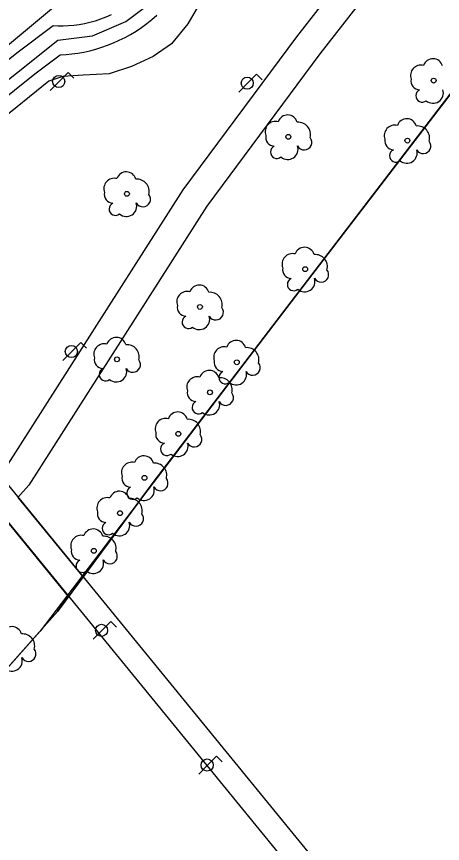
# Model space of a CAD drawing. Extents: x 282771 to 285132, y 4823109 to 4825496.
# Drawn here: x 283517.8 to 283562.5, y 4823833.5 to 4823920.2 of the extents above; entities that cross this region are included whole.
import ezdxf

# ---------------------------------------------------------------- set-up
doc = ezdxf.new("R2010")
doc.units = 0
for name, color, linetype in [('ARBOL', 7, 'Continuous'), ('CARRIL-BICI-AREA', 7, 'Continuous'), ('CARRIL-BICI-EJE', 7, 'Continuous'), ('FAROLA', 7, 'Continuous'), ('PARQUE-JARDIN-AREA', 7, 'Continuous'), ('PUENTE', 7, 'Continuous'), ('VALLA', 7, 'Continuous'), ('ZONA-VERDE', 7, 'Continuous')]:
    doc.layers.add(name, color=color, linetype=linetype)

msp = doc.modelspace()

# ---------------------------------------------------------------- linework, layer by layer
at = {"layer": 'ARBOL'}
for centre in [(283561.584, 4823913.525), (283546.334, 4823907.625), (283558.834, 4823907.235), (283529.394, 4823901.655), (283548.104, 4823893.755), (283537.054, 4823889.795), (283528.344, 4823884.306), (283540.924, 4823883.996), (283538.104, 4823880.846), (283534.794, 4823876.486), (283531.244, 4823871.886), (283528.664, 4823868.176), (283525.924, 4823864.226)]:
    msp.add_circle(centre, 0.255, dxfattribs=at)
for centre, radius, start, end in [((283560.254, 4823914.055), 1.097, 75.4318, 200.55608), ((283561.514, 4823914.785), 1.038, 15.64228, 161.38435), ((283560.144, 4823913.485), 0.935, 168.59898, 268.13236), ((283560.384, 4823911.935), 0.672, 113.73672, 309.4725), ((283561.524, 4823912.235), 1.086, 228.95447, 17.92796), ((283546.264, 4823908.885), 1.038, 15.64228, 161.38435), ((283545.004, 4823908.155), 1.097, 75.4318, 200.55608), ((283547.394, 4823907.885), 1.272, 345.03273, 95.79925), ((283558.764, 4823908.495), 1.038, 15.64228, 161.38435), ((283557.504, 4823907.765), 1.097, 75.4318, 200.55608), ((283559.894, 4823907.495), 1.272, 345.03273, 95.79925), ((283544.894, 4823907.585), 0.935, 168.59898, 268.13236), ((283548.004, 4823907.055), 0.797, 208.96246, 38.99103), ((283557.394, 4823907.195), 0.935, 168.59898, 268.13236), ((283545.134, 4823906.035), 0.672, 113.73672, 309.4725), ((283546.274, 4823906.335), 1.086, 228.95447, 17.92796), ((283560.504, 4823906.665), 0.797, 208.96246, 38.99103), ((283557.634, 4823905.645), 0.672, 113.73672, 309.4725), ((283558.774, 4823905.945), 1.086, 228.95447, 17.92796), ((283529.324, 4823902.915), 1.038, 15.64228, 161.38435), ((283528.064, 4823902.185), 1.097, 75.4318, 200.55608), ((283530.454, 4823901.915), 1.272, 345.03273, 95.79925), ((283527.954, 4823901.615), 0.935, 168.59898, 268.13236), ((283531.064, 4823901.085), 0.797, 208.96246, 38.99103), ((283528.194, 4823900.065), 0.672, 113.73672, 309.4725), ((283529.334, 4823900.365), 1.086, 228.95447, 17.92796), ((283548.034, 4823895.015), 1.038, 15.64228, 161.38435), ((283546.774, 4823894.285), 1.097, 75.4318, 200.55608), ((283549.164, 4823894.015), 1.272, 345.03273, 95.79925), ((283546.664, 4823893.715), 0.935, 168.59898, 268.13236), ((283549.774, 4823893.185), 0.797, 208.96246, 38.99103), ((283546.904, 4823892.165), 0.672, 113.73672, 309.4725), ((283548.044, 4823892.465), 1.086, 228.95447, 17.92796), ((283536.984, 4823891.055), 1.038, 15.64228, 161.38435), ((283535.724, 4823890.325), 1.097, 75.4318, 200.55608), ((283538.114, 4823890.055), 1.272, 345.03273, 95.79925), ((283535.614, 4823889.755), 0.935, 168.59898, 268.13236), ((283538.724, 4823889.225), 0.797, 208.96246, 38.99103), ((283535.854, 4823888.205), 0.672, 113.73672, 309.4725), ((283536.994, 4823888.505), 1.086, 228.95447, 17.92796), ((283528.274, 4823885.565), 1.038, 15.64228, 161.38435), ((283527.014, 4823884.836), 1.097, 75.4318, 200.55608), ((283529.404, 4823884.566), 1.272, 345.03273, 95.79925), ((283539.594, 4823884.526), 1.097, 75.4318, 200.55608), ((283540.854, 4823885.256), 1.038, 15.64228, 161.38435), ((283541.984, 4823884.256), 1.272, 345.03273, 95.79925), ((283526.904, 4823884.266), 0.935, 168.59898, 268.13236), ((283530.014, 4823883.736), 0.797, 208.96246, 38.99103), ((283539.484, 4823883.956), 0.935, 168.59898, 268.13236), ((283542.594, 4823883.426), 0.797, 208.96246, 38.99103), ((283527.144, 4823882.716), 0.672, 113.73672, 309.4725), ((283528.284, 4823883.016), 1.086, 228.95447, 17.92796), ((283538.034, 4823882.106), 1.038, 15.64228, 161.38435), ((283539.724, 4823882.406), 0.672, 113.73672, 309.4725), ((283540.864, 4823882.706), 1.086, 228.95447, 17.92796), ((283536.774, 4823881.376), 1.097, 75.4318, 200.55608), ((283539.164, 4823881.106), 1.272, 345.03273, 95.79925), ((283536.664, 4823880.806), 0.935, 168.59898, 268.13236), ((283539.774, 4823880.276), 0.797, 208.96246, 38.99103), ((283536.904, 4823879.256), 0.672, 113.73672, 309.4725), ((283538.044, 4823879.556), 1.086, 228.95447, 17.92796), ((283534.724, 4823877.746), 1.038, 15.64228, 161.38435), ((283533.464, 4823877.016), 1.097, 75.4318, 200.55608), ((283535.854, 4823876.746), 1.272, 345.03273, 95.79925), ((283533.354, 4823876.446), 0.935, 168.59898, 268.13236), ((283536.464, 4823875.916), 0.797, 208.96246, 38.99103), ((283533.594, 4823874.896), 0.672, 113.73672, 309.4725), ((283534.734, 4823875.196), 1.086, 228.95447, 17.92796), ((283529.914, 4823872.416), 1.097, 75.4318, 200.55608), ((283531.174, 4823873.146), 1.038, 15.64228, 161.38435), ((283532.304, 4823872.146), 1.272, 345.03273, 95.79925), ((283529.804, 4823871.846), 0.935, 168.59898, 268.13236), ((283532.914, 4823871.316), 0.797, 208.96246, 38.99103), ((283530.044, 4823870.296), 0.672, 113.73672, 309.4725), ((283531.184, 4823870.596), 1.086, 228.95447, 17.92796), ((283528.594, 4823869.436), 1.038, 15.64228, 161.38435), ((283527.334, 4823868.706), 1.097, 75.4318, 200.55608), ((283529.724, 4823868.436), 1.272, 345.03273, 95.79925), ((283527.224, 4823868.136), 0.935, 168.59898, 268.13236), ((283530.334, 4823867.606), 0.797, 208.96246, 38.99103), ((283527.464, 4823866.586), 0.672, 113.73672, 309.4725), ((283528.604, 4823866.886), 1.086, 228.95447, 17.92796), ((283524.594, 4823864.756), 1.097, 75.4318, 200.55608), ((283525.854, 4823865.486), 1.038, 15.64228, 161.38435), ((283526.984, 4823864.486), 1.272, 345.03273, 95.79925), ((283524.484, 4823864.186), 0.935, 168.59898, 268.13236), ((283527.594, 4823863.656), 0.797, 208.96246, 38.99103), ((283524.724, 4823862.636), 0.672, 113.73672, 309.4725), ((283525.864, 4823862.936), 1.086, 228.95447, 17.92796), ((283517.314, 4823855.246), 1.038, 15.64228, 161.38435), ((283518.444, 4823854.246), 1.272, 345.03273, 95.79925), ((283519.054, 4823853.416), 0.797, 208.96246, 38.99103), ((283517.324, 4823852.696), 1.086, 228.95447, 17.92796)]:
    msp.add_arc(centre, radius, start, end, dxfattribs=at)
at = {"layer": 'CARRIL-BICI-AREA'}
for points in [[(283527.735, 4823920.416), (283527.186, 4823920.171), (283526.629, 4823919.954), (283526.068, 4823919.767), (283525.504, 4823919.609), (283524.939, 4823919.479), (283524.375, 4823919.378), (283523.815, 4823919.305), (283523.259, 4823919.258), (283522.711, 4823919.236), (283522.17, 4823919.24), (283521.64, 4823919.267), (283517.961, 4823916.507), (283511.577, 4823911.422), (283502.164, 4823902.766), (283494.752, 4823896.707), (283489.126, 4823892.271), (283471.977, 4823879.125), (283455.53, 4823865.6), (283434.54, 4823848.613)], [(283513.456, 4823909.228), (283519.727, 4823914.223), (283522.391, 4823916.221), (283523.004, 4823916.258), (283523.622, 4823916.32), (283524.245, 4823916.406), (283524.87, 4823916.518), (283525.497, 4823916.656), (283526.124, 4823916.821), (283526.749, 4823917.012), (283527.37, 4823917.23), (283527.986, 4823917.476), (283528.595, 4823917.748), (283529.196, 4823918.047), (283529.786, 4823918.372), (283530.364, 4823918.723), (283530.928, 4823919.099), (283531.477, 4823919.498), (283532.009, 4823919.921), (283532.522, 4823920.367)]]:
    msp.add_lwpolyline(points, dxfattribs=at)
at = {"layer": 'CARRIL-BICI-EJE'}
msp.add_lwpolyline([(283420.365, 4823835.167), (283458.68, 4823866.314), (283476.304, 4823880.733), (283502.016, 4823900.711), (283513.432, 4823910.847), (283522.137, 4823917.771), (283525.775, 4823918.204), (283529.272, 4823919.703), (283532.625, 4823922.273), (283534.337, 4823924.771), (283535.836, 4823928.34), (283536.407, 4823929.982), (283546.971, 4823938.294), (283559.814, 4823949.572), (283569.303, 4823959.637), (283577.865, 4823969.845), (283584.661, 4823979.722), (283591.51, 4823991.286), (283597.575, 4824003.064), (283601.379, 4824013.017)], dxfattribs=at)
at = {"layer": 'FAROLA'}
for p, q in [((283523.214, 4823914.365), (283522.274, 4823913.435)), ((283523.804, 4823913.775), (283523.214, 4823914.365)), ((283522.274, 4823913.435), (283521.344, 4823912.495)), ((283543.004, 4823914.185), (283542.064, 4823913.255)), ((283543.594, 4823913.595), (283543.004, 4823914.185)), ((283542.064, 4823913.255), (283541.134, 4823912.315)), ((283524.544, 4823886.055), (283523.604, 4823885.125)), ((283525.134, 4823885.465), (283524.544, 4823886.055)), ((283523.604, 4823885.125), (283522.674, 4823884.186)), ((283527.715, 4823856.821), (283526.775, 4823855.891)), ((283528.305, 4823856.231), (283527.715, 4823856.821)), ((283526.775, 4823855.891), (283525.845, 4823854.951)), ((283538.802, 4823842.698), (283537.862, 4823841.768)), ((283539.392, 4823842.108), (283538.802, 4823842.698)), ((283537.862, 4823841.768), (283536.932, 4823840.828))]:
    msp.add_line(p, q, dxfattribs=at)
for centre in [(283522.234, 4823913.435), (283542.024, 4823913.255), (283523.564, 4823885.125), (283526.735, 4823855.891), (283537.822, 4823841.768)]:
    msp.add_circle(centre, 0.637, dxfattribs=at)
at = {"layer": 'PARQUE-JARDIN-AREA'}
msp.add_lwpolyline([(283682.025, 4824096.763), (283623.815, 4824043.648), (283639.892, 4824004.693), (283610.206, 4823972.193), (283608.106, 4823969.823), (283600.515, 4823960.313), (283584.365, 4823938.963), (283565.945, 4823915.502), (283546.155, 4823889.712), (283532.134, 4823871.372), (283520.295, 4823855.819), (283505.774, 4823839.501), (283496.534, 4823829.401), (283486.673, 4823820.151), (283460.123, 4823795.54), (283436.493, 4823774.06), (283416.272, 4823756.659), (283399.672, 4823743.069), (283390.122, 4823735.659)], dxfattribs=at)
at = {"layer": 'PUENTE'}
for points in [[(283487.662, 4823870.577), (283494.902, 4823876.353), (283497.44, 4823878.313), (283501.88, 4823881.645), (283503.06, 4823882.053), (283504.059, 4823882.122), (283505.261, 4823881.872), (283508.121, 4823879.739), (283515.201, 4823873.181), (283620.232, 4823744.81), (283635.678, 4823757.542), (283635.446, 4823757.824), (283620, 4823745.092)], [(283489.806, 4823867.849), (283499.399, 4823875.506), (283501.814, 4823877.505), (283502.692, 4823877.819), (283504.009, 4823878.038), (283505.702, 4823877.694), (283507.238, 4823877.004), (283513.571, 4823871.298), (283619.822, 4823741.375), (283639.011, 4823757.192)]]:
    msp.add_lwpolyline(points, dxfattribs=at)
at = {"layer": 'VALLA'}
msp.add_lwpolyline([(283639.899, 4824004.703), (283610.213, 4823972.205), (283608.113, 4823969.835), (283600.523, 4823960.325), (283584.374, 4823938.975), (283565.954, 4823915.515), (283546.164, 4823889.726), (283532.144, 4823871.386), (283522.104, 4823857.856), (283505.784, 4823839.516), (283496.544, 4823829.416), (283486.685, 4823820.166), (283460.135, 4823795.556), (283460.115, 4823795.536), (283436.505, 4823774.077), (283416.285, 4823756.677), (283399.685, 4823743.087), (283390.136, 4823735.677), (283378.336, 4823726.937), (283367.726, 4823720.327), (283351.976, 4823711.887), (283344.977, 4823708.567)], dxfattribs=at)
at = {"layer": 'ZONA-VERDE'}
msp.add_line((283527.605, 4823926.109), (283508.979, 4823910.658), dxfattribs=at)
for points in [[(283650.773, 4824072.084), (283623.303, 4824049.064), (283621.223, 4824046.624), (283619.993, 4824044.364), (283619.053, 4824041.764), (283618.623, 4824038.834), (283618.863, 4824036.004), (283621.933, 4824026.514), (283622.263, 4824022.354), (283622.263, 4824018.904), (283621.603, 4824015.074), (283620.493, 4824011.624), (283617.143, 4824004.834), (283612.983, 4823997.574), (283600.203, 4823979.025), (283593.283, 4823970.005), (283574.074, 4823946.845), (283561.304, 4823931.265), (283549.644, 4823916.335), (283537.764, 4823900.365), (283519.094, 4823871.116), (283517.95, 4823869.821)], [(283489.091, 4823871.717), (283494.902, 4823876.353), (283497.44, 4823878.313), (283501.88, 4823881.645), (283503.06, 4823882.053), (283504.059, 4823882.122), (283505.261, 4823881.872), (283508.121, 4823879.739), (283515.201, 4823873.181), (283516.027, 4823872.171), (283516.694, 4823872.926), (283535.294, 4823902.065), (283547.244, 4823918.125), (283558.964, 4823933.145), (283571.754, 4823948.755), (283590.933, 4823971.875), (283597.773, 4823980.795), (283610.433, 4823999.174), (283613.809, 4824006.433), (283617.35, 4824013.802)], [(283517.95, 4823869.821), (283524.784, 4823861.467), (283532.144, 4823871.386), (283546.164, 4823889.726), (283565.954, 4823915.515), (283584.374, 4823938.975), (283600.523, 4823960.325), (283608.113, 4823969.835), (283610.213, 4823972.205), (283639.899, 4824004.703)], [(283573.434, 4823959.295), (283560.674, 4823945.555), (283555.294, 4823940.855), (283545.024, 4823932.145), (283540.284, 4823928.133), (283538.431, 4823925.723), (283537.807, 4823923.495), (283536.917, 4823921.401), (283535.803, 4823919.485), (283534.067, 4823917.392), (283532.152, 4823916.055), (283529.881, 4823914.986), (283527.521, 4823914.228), (283524.805, 4823914.095), (283522.667, 4823913.961), (283521.198, 4823913.471), (283515.81, 4823909.149), (283505.516, 4823899.736), (283503.841, 4823897.724), (283501.719, 4823893.813), (283498.368, 4823887.554), (283493.23, 4823879.172), (283489.091, 4823871.717)], [(283523.274, 4823859.433), (283516.303, 4823867.957), (283511.354, 4823862.356), (283507.244, 4823860.266), (283502.864, 4823857.486), (283499.934, 4823854.886), (283490.105, 4823844.476), (283487.195, 4823841.466), (283485.215, 4823839.686), (283479.835, 4823835.086), (283478.715, 4823834.076), (283475.415, 4823831.876), (283457.295, 4823820.946), (283451.955, 4823817.666), (283449.875, 4823816.136), (283448.365, 4823814.906), (283434.765, 4823803.276)], [(283390.136, 4823735.677), (283399.685, 4823743.087), (283416.285, 4823756.677), (283436.505, 4823774.077), (283460.115, 4823795.536), (283460.135, 4823795.556), (283486.685, 4823820.166), (283496.544, 4823829.416), (283505.784, 4823839.516), (283522.104, 4823857.856), (283523.274, 4823859.433)]]:
    msp.add_lwpolyline(points, dxfattribs=at)

doc.saveas('drawing.dxf')
